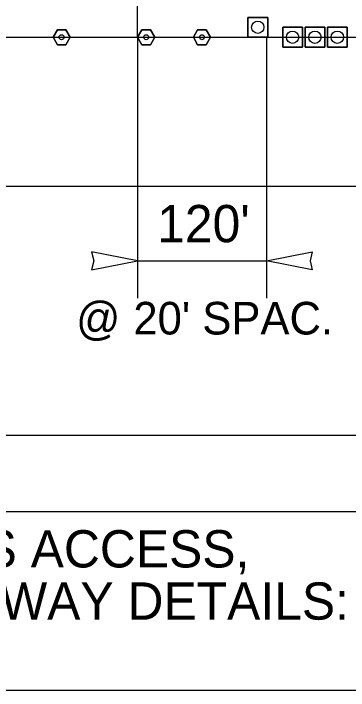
# Model space of a CAD drawing. Extents: x 99998.9 to 100095.7, y 99995 to 100010.7.
# Drawn here: x 100047.56 to 100048.279, y 100007.742 to 100009.195 of the extents above; entities that cross this region are included whole.
import ezdxf

# ---------------------------------------------------------------- set-up
doc = ezdxf.new("R2010")
doc.units = 0
for name, color, linetype in [('RD_ED_ShoulderPavedEdge', 7, 'Continuous'), ('RD_MK_LineEdgeWhite', 7, 'Continuous'), ('SH_TI_Tables', 7, 'Continuous'), ('TR_WZ_TrafficCone', 7, 'Continuous'), ('TR_WZ_TubularMarker', 7, 'Continuous'), ('TR_WZ_WorkZoneDetails', 7, 'Continuous'), ('TR_WZ_WorkZoneTextCurrent', 7, 'Continuous')]:
    doc.layers.add(name, color=color, linetype=linetype)

msp = doc.modelspace()

# ---------------------------------------------------------------- linework, layer by layer
at = {"layer": 'RD_ED_ShoulderPavedEdge'}
msp.add_line((100045.3842, 100008.8243), (100049.3016, 100008.8243), dxfattribs=at)
at = {"layer": 'RD_MK_LineEdgeWhite'}
msp.add_line((100045.3842, 100009.1443), (100049.3016, 100009.1443), dxfattribs=at)
at = {"layer": 'SH_TI_Tables'}
for points in [[(100045.2702, 100010.325), (100050.7241, 100010.325), (100050.7241, 100008.2892), (100045.2702, 100008.2892)], [(100046.0601, 100008.1263), (100048.5236, 100008.1263), (100048.5236, 100007.7423), (100046.0601, 100007.7423)]]:
    msp.add_lwpolyline(points, close=True, dxfattribs=at)
at = {"layer": 'TR_WZ_TrafficCone'}
for points in [[(100048.1056, 100009.1443), (100048.0629, 100009.1443), (100048.0629, 100009.187), (100048.1056, 100009.187), (100048.1056, 100009.1443)], [(100048.1056, 100009.187), (100048.0629, 100009.187), (100048.0629, 100009.1443), (100048.1056, 100009.1443), (100048.1056, 100009.187)], [(100048.1803, 100009.1657), (100048.1376, 100009.1657), (100048.1376, 100009.123), (100048.1803, 100009.123), (100048.1803, 100009.1657)], [(100048.1803, 100009.123), (100048.1376, 100009.123), (100048.1376, 100009.1657), (100048.1803, 100009.1657), (100048.1803, 100009.123)], [(100048.2283, 100009.1657), (100048.1856, 100009.1657), (100048.1856, 100009.123), (100048.2283, 100009.123), (100048.2283, 100009.1657)], [(100048.2283, 100009.123), (100048.1856, 100009.123), (100048.1856, 100009.1657), (100048.2283, 100009.1657), (100048.2283, 100009.123)], [(100048.2763, 100009.1657), (100048.2336, 100009.1657), (100048.2336, 100009.123), (100048.2763, 100009.123), (100048.2763, 100009.1657)], [(100048.2763, 100009.123), (100048.2336, 100009.123), (100048.2336, 100009.1657), (100048.2763, 100009.1657), (100048.2763, 100009.123)]]:
    msp.add_lwpolyline(points, dxfattribs=at)
for centre in [(100048.0842, 100009.1657), (100048.1589, 100009.1443), (100048.2069, 100009.1443), (100048.2549, 100009.1443)]:
    msp.add_circle(centre, 0.0133, dxfattribs=at)
at = {"layer": 'TR_WZ_TubularMarker'}
for points in [[(100047.6814, 100009.1443), (100047.6721, 100009.1603), (100047.6537, 100009.1603), (100047.6444, 100009.1443), (100047.6537, 100009.1283), (100047.6721, 100009.1283)], [(100047.8628, 100009.1443), (100047.8535, 100009.1603), (100047.8351, 100009.1603), (100047.8258, 100009.1443), (100047.8351, 100009.1283), (100047.8535, 100009.1283)], [(100047.9827, 100009.1443), (100047.9735, 100009.1603), (100047.955, 100009.1603), (100047.9458, 100009.1443), (100047.955, 100009.1283), (100047.9735, 100009.1283)]]:
    msp.add_lwpolyline(points, close=True, dxfattribs=at)
for points in [[(100047.6721, 100009.1283), (100047.6537, 100009.1283), (100047.6444, 100009.1443), (100047.6537, 100009.1603), (100047.6721, 100009.1603), (100047.6814, 100009.1443), (100047.6721, 100009.1283)], [(100047.8535, 100009.1283), (100047.8351, 100009.1283), (100047.8258, 100009.1443), (100047.8351, 100009.1603), (100047.8535, 100009.1603), (100047.8628, 100009.1443), (100047.8535, 100009.1283)], [(100047.9735, 100009.1283), (100047.955, 100009.1283), (100047.9458, 100009.1443), (100047.955, 100009.1603), (100047.9735, 100009.1603), (100047.9827, 100009.1443), (100047.9735, 100009.1283)]]:
    msp.add_lwpolyline(points, dxfattribs=at)
for centre in [(100047.6629, 100009.1443), (100047.8443, 100009.1443), (100047.9643, 100009.1443)]:
    msp.add_circle(centre, 0.00533, dxfattribs=at)
at = {"layer": 'TR_WZ_WorkZoneDetails'}
for p, q in [((100047.8256, 100009.1443), (100047.8256, 100008.5843)), ((100048.1029, 100009.1443), (100048.1029, 100008.5843)), ((100047.8256, 100008.6643), (100048.1029, 100008.6643))]:
    msp.add_line(p, q, dxfattribs=at)
for points in [[(100046.8472, 100009.5443), (100046.8472, 100009.1443), (100047.8256, 100009.1443), (100047.8256, 100009.5443)], [(100047.8256, 100008.6643), (100047.7273, 100008.6836), (100047.7319, 100008.6643), (100047.7273, 100008.6451)], [(100048.1029, 100008.6643), (100048.2012, 100008.6836), (100048.1967, 100008.6643), (100048.2012, 100008.6451)]]:
    msp.add_lwpolyline(points, close=True, dxfattribs=at)

# ---------------------------------------------------------------- texts
at = {"layer": 'SH_TI_Tables'}
for s, p in [('FOR DRIVEWAY, BUSINESS ACCESS,', (100046.1401, 100008.0063)), ('AND INTERSECTING ROADWAY DETAILS:', (100046.1401, 100007.8943))]:
    msp.add_text(s, height=0.08, rotation=360, dxfattribs=at).set_placement(p)
at = {"layer": 'TR_WZ_WorkZoneTextCurrent'}
for s, height, p in [("120'", 0.08, (100047.8681, 100008.7043)), ('@', 0.07, (100047.694, 100008.5063)), ("20' SPAC.", 0.07, (100047.817, 100008.5063))]:
    msp.add_text(s, height=height, rotation=360, dxfattribs=at).set_placement(p)

doc.saveas('drawing.dxf')
